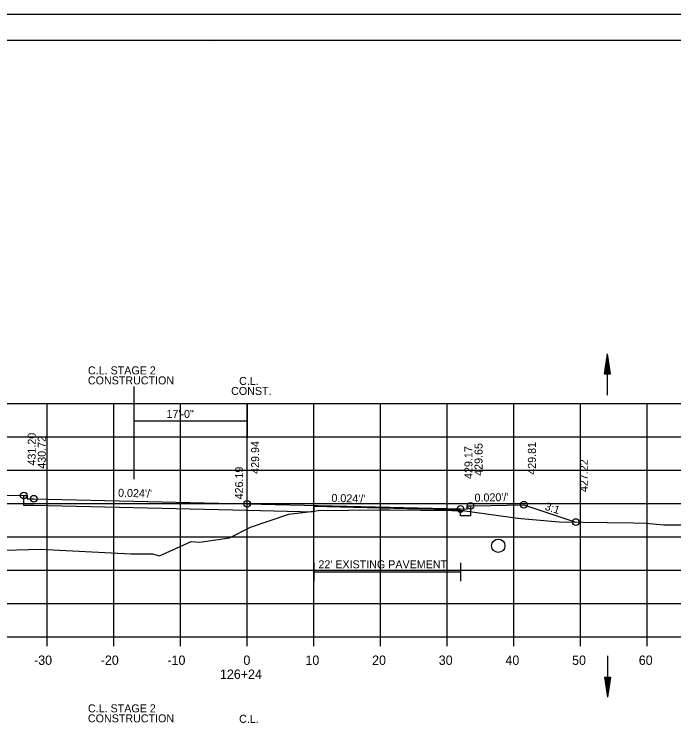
# Model space of a CAD drawing. Extents: x 1538688 to 1540766, y 656250 to 671912.
# Drawn here: x 1538823.2 to 1538922.2, y 660071.6 to 660178 of the extents above; entities that cross this region are included whole.
import ezdxf

# ---------------------------------------------------------------- set-up
doc = ezdxf.new("R2010")
doc.units = 0
for name, color, linetype in [('15', 7, 'Continuous'), ('18', 7, 'Continuous'), ('20', 7, 'Continuous'), ('22', 7, 'Continuous'), ('26', 7, 'Continuous'), ('39', 7, 'Continuous'), ('41', 7, 'Continuous'), ('42', 7, 'Continuous'), ('7', 7, 'Continuous'), ('Borings', 7, 'Continuous'), ('Default', 7, 'Continuous'), ('Horizontal Alignment', 7, 'Continuous'), ('RipRap', 7, 'Continuous'), ('Wall Heights', 7, 'Continuous')]:
    doc.layers.add(name, color=color, linetype=linetype)

msp = doc.modelspace()

# ---------------------------------------------------------------- linework, layer by layer
at = {"layer": '15'}
for p, q in [((1538911.78, 660124.08), (1538912.23, 660127.08)), ((1538911.85, 660124.08), (1538912.23, 660126.57)), ((1538912.68, 660124.08), (1538912.23, 660127.08)), ((1538912.6, 660124.08), (1538912.23, 660126.57)), ((1538911.93, 660124.08), (1538912.23, 660126.06)), ((1538912.01, 660124.08), (1538912.23, 660125.56)), ((1538912.53, 660124.08), (1538912.23, 660126.06)), ((1538912.45, 660124.08), (1538912.23, 660125.56)), ((1538912.08, 660124.08), (1538912.23, 660125.05)), ((1538912.16, 660124.08), (1538912.23, 660124.55)), ((1538912.38, 660124.08), (1538912.23, 660125.05)), ((1538912.3, 660124.08), (1538912.23, 660124.55)), ((1538911.78, 660124.08), (1538912.68, 660124.08)), ((1538911.78, 660078.61), (1538912.23, 660075.61)), ((1538911.78, 660078.61), (1538912.68, 660078.61)), ((1538911.85, 660078.61), (1538912.23, 660076.11)), ((1538911.93, 660078.61), (1538912.23, 660076.63)), ((1538912.01, 660078.61), (1538912.23, 660077.13)), ((1538912.08, 660078.61), (1538912.23, 660077.63)), ((1538912.16, 660078.61), (1538912.23, 660078.13)), ((1538912.68, 660078.61), (1538912.23, 660075.61)), ((1538912.38, 660078.61), (1538912.23, 660077.63)), ((1538912.53, 660078.61), (1538912.23, 660076.63)), ((1538912.6, 660078.61), (1538912.23, 660076.11)), ((1538912.45, 660078.61), (1538912.23, 660077.13)), ((1538912.3, 660078.61), (1538912.23, 660078.13))]:
    msp.add_line(p, q, dxfattribs=at)
at = {"layer": '18'}
msp.add_lwpolyline([(1538820.04, 660097.58), (1538827.15, 660097.8), (1538840.72, 660097.09), (1538844.01, 660097.09), (1538845.02, 660096.76), (1538847.57, 660097.92), (1538849.81, 660098.92), (1538851.09, 660098.82), (1538855.55, 660099.49), (1538858.7, 660101.08), (1538864.44, 660103.03), (1538868.18, 660103.48), (1538868.81, 660103.55), (1538877.92, 660103.68), (1538879.55, 660103.69), (1538888.9, 660103.59), (1538890.49, 660103.55), (1538897.67, 660102.58), (1538898.78, 660102.44), (1538898.85, 660102.43), (1538899.29, 660102.37), (1538904.97, 660101.89), (1538912.2, 660101.76), (1538916.14, 660101.75), (1538917.96, 660101.7), (1538920.66, 660101.44), (1538926, 660101.43)], dxfattribs=at)
at = {"layer": '20'}
msp.add_lwpolyline([(1538789.94, 660098.88), (1538792.65, 660097.98), (1538816.67, 660105.98), (1538821.67, 660105.88), (1538824.67, 660105.82), (1538825.17, 660105.82), (1538825.18, 660105.32), (1538826.18, 660105.34), (1538858.18, 660104.57), (1538890.18, 660103.8), (1538891.18, 660103.78), (1538891.19, 660104.28), (1538891.69, 660104.28), (1538894.69, 660104.34), (1538899.69, 660104.44), (1538907.47, 660101.84)], dxfattribs=at)
at = {"layer": '22'}
for p, q in [((1538718.18, 660119.63), (1538998.18, 660119.63)), ((1538828.18, 660084.63), (1538828.18, 660119.63)), ((1538838.18, 660084.63), (1538838.18, 660119.63)), ((1538848.18, 660084.63), (1538848.18, 660119.63)), ((1538858.18, 660084.63), (1538858.18, 660119.63)), ((1538868.18, 660084.63), (1538868.18, 660119.63)), ((1538878.18, 660084.63), (1538878.18, 660119.63)), ((1538888.18, 660084.63), (1538888.18, 660119.63)), ((1538898.18, 660084.63), (1538898.18, 660119.63)), ((1538908.18, 660084.63), (1538908.18, 660119.63)), ((1538918.18, 660084.63), (1538918.18, 660119.63)), ((1538718.18, 660114.63), (1538998.18, 660114.63)), ((1538718.18, 660109.63), (1538998.18, 660109.63)), ((1538718.18, 660104.63), (1538998.18, 660104.63)), ((1538718.18, 660099.63), (1538998.18, 660099.63)), ((1538718.18, 660094.63), (1538998.18, 660094.63)), ((1538718.18, 660089.63), (1538998.18, 660089.63)), ((1538718.18, 660084.63), (1538998.18, 660084.63))]:
    msp.add_line(p, q, dxfattribs=at)
at = {"layer": '26'}
msp.add_line((1538687.78, 660177.98), (1539021.11, 660177.98), dxfattribs=at)
msp.add_lwpolyline([(1538687.77, 660177.98), (1539021.11, 660177.98), (1539021.11, 659964.64), (1538687.77, 659964.64)], close=True, dxfattribs=at)
for centre in [(1538824.67, 660105.82), (1538826.18, 660105.34), (1538858.18, 660104.57), (1538890.18, 660103.8), (1538891.69, 660104.28), (1538899.69, 660104.44), (1538907.47, 660101.84)]:
    msp.add_circle(centre, 0.5, dxfattribs=at)
at = {"layer": '39'}
for p, q in [((1538912.23, 660120.89), (1538912.23, 660127.08)), ((1538912.23, 660081.8), (1538912.23, 660075.61))]:
    msp.add_line(p, q, dxfattribs=at)
msp.add_circle((1538895.85, 660098.29), 1, dxfattribs=at)
at = {"layer": '7'}
for p, q in [((1538868.17, 660095.71), (1538868.17, 660092.96)), ((1538890.17, 660095.71), (1538890.17, 660092.96)), ((1538890.17, 660094.34), (1538868.17, 660094.34))]:
    msp.add_line(p, q, dxfattribs=at)
at = {"layer": 'Borings'}
for p, q in [((1538718.18, 660084.63), (1538998.18, 660084.63)), ((1538828.18, 660083.23), (1538828.18, 660084.63)), ((1538838.18, 660083.23), (1538838.18, 660084.63)), ((1538848.18, 660083.23), (1538848.18, 660084.63)), ((1538858.18, 660083.23), (1538858.18, 660084.63)), ((1538868.18, 660083.23), (1538868.18, 660084.63)), ((1538878.18, 660083.23), (1538878.18, 660084.63)), ((1538888.18, 660083.23), (1538888.18, 660084.63)), ((1538898.18, 660083.23), (1538898.18, 660084.63)), ((1538908.18, 660083.23), (1538908.18, 660084.63)), ((1538918.18, 660083.23), (1538918.18, 660084.63))]:
    msp.add_line(p, q, dxfattribs=at)
at = {"layer": 'Default'}
for p, q in [((1538841.17, 660122.14), (1538841.17, 660108.26)), ((1538858.18, 660119.46), (1538858.18, 660114.46)), ((1538858.18, 660116.96), (1538841.17, 660116.96))]:
    msp.add_line(p, q, dxfattribs=at)
at = {"layer": 'RipRap'}
for p, q in [((1538700.18, 660174.09), (1539016.36, 660174.09)), ((1538852.7, 660173.83), (1538852.7, 660173.83)), ((1538852.7, 660173.83), (1538852.7, 660173.83))]:
    msp.add_line(p, q, dxfattribs=at)
at = {"layer": 'Wall Heights'}
msp.add_lwpolyline([(1538891.69, 660104.28), (1538891.69, 660102.78), (1538890.18, 660102.8), (1538890.18, 660102.8), (1538890.18, 660103.63), (1538868.18, 660104.16), (1538868.18, 660103.33), (1538858.18, 660103.57), (1538826.18, 660104.34), (1538824.67, 660104.32), (1538824.67, 660105.82)], dxfattribs=at)

# ---------------------------------------------------------------- texts
at = {"layer": '41'}
for s, p in [('431.20', (1538826.47, 660110.32)), ('430.72', (1538827.98, 660109.84)), ('429.94', (1538859.98, 660109.07)), ('429.81', (1538901.49, 660108.94)), ('429.17', (1538891.98, 660108.3)), ('429.65', (1538893.49, 660108.78)), ('427.22', (1538909.27, 660106.34)), ('426.19', (1538857.57, 660105.24))]:
    msp.add_text(s, height=1.2, rotation=90, dxfattribs=at).set_placement(p)
at = {"layer": '42'}
for s, rotation, p in [("0.024'/'", 358.616, (1538838.81, 660105.64)), ("0.024'/'", 358.616, (1538870.81, 660104.86)), ("0.020'/'", 1.1458, (1538892.3, 660104.89)), ('3:1', 341.5651, (1538902.73, 660103.71))]:
    msp.add_text(s, height=1.2, rotation=rotation, dxfattribs=at).set_placement(p)
at = {"layer": '7'}
msp.add_text("22' EXISTING PAVEMENT", height=1.2, dxfattribs=at).set_placement((1538868.87, 660094.9))
at = {"layer": 'Default'}
for s, p in [('C.L. STAGE 2', (1538834.31, 660123.98)), ('CONSTRUCTION', (1538834.3, 660122.48)), ('C.L.', (1538856.98, 660122.4)), ('CONST.', (1538855.78, 660120.9)), ('17\'-0"', (1538846.09, 660117.46)), ('C.L. STAGE 2', (1538834.31, 660073.31)), ('CONSTRUCTION', (1538834.3, 660071.81)), ('C.L.', (1538856.98, 660071.74))]:
    msp.add_text(s, height=1.2, dxfattribs=at).set_placement(p)
at = {"layer": 'Horizontal Alignment'}
for s, p in [('-30', (1538826.22, 660080.43)), ('-20', (1538836.22, 660080.43)), ('-10', (1538846.22, 660080.43)), ('0', (1538857.62, 660080.43)), ('10', (1538866.92, 660080.43)), ('20', (1538876.92, 660080.43)), ('30', (1538886.92, 660080.43)), ('40', (1538896.92, 660080.43)), ('50', (1538906.92, 660080.43)), ('60', (1538916.92, 660080.43)), ('126+24', (1538854.1, 660078.33))]:
    msp.add_text(s, height=1.4, dxfattribs=at).set_placement(p)

doc.saveas('drawing.dxf')
